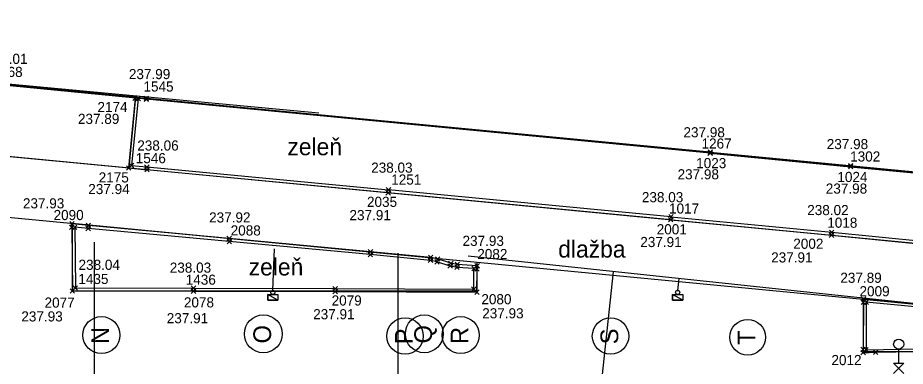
# Model space of a CAD drawing. Extents: x -264205 to -263659, y -1242401 to -1241986.
# Drawn here: x -263831.66 to -263787.82, y -1242082.04 to -1242064.82 of the extents above; entities that cross this region are included whole.
import ezdxf

# ---------------------------------------------------------------- set-up
doc = ezdxf.new("R2010")
doc.units = 0
for name, color, linetype in [('BOD_CISLO_2-2', 7, 'Continuous'), ('BOD_SYMBOL_2-2', 7, 'Continuous'), ('BOD_VYSKA_2-2', 7, 'Continuous'), ('HESCON_OSI_STAVBY_KFA', 7, 'Continuous'), ('POPIS_2-2', 7, 'Continuous'), ('PROJEKT_OBRUBNIKY_KOMUNIKACIE', 7, 'Continuous'), ('SITUACIA_DSP_2D', 7, 'Continuous'), ('SO_20-4_OBRUBNIKY_DOLNA_HRANA', 7, 'Continuous'), ('SO_20-4_OBRUBNIKY_HORNA_HRANA', 7, 'Continuous')]:
    doc.layers.add(name, color=color, linetype=linetype)

msp = doc.modelspace()

# ---------------------------------------------------------------- linework, layer by layer
at = {"layer": 'BOD_CISLO_2-2'}
for p, q in [((-263799.516, -1242074.91), (-263799.295, -1242074.688)), ((-263799.295, -1242074.91), (-263799.516, -1242074.688))]:
    msp.add_line(p, q, dxfattribs=at)
at = {"layer": 'BOD_SYMBOL_2-2'}
for p, q in [((-263825.97, -1242068.907), (-263825.75, -1242068.686)), ((-263825.75, -1242068.907), (-263825.97, -1242068.686)), ((-263825.821, -1242068.921), (-263825.6, -1242068.701)), ((-263825.6, -1242068.921), (-263825.821, -1242068.701)), ((-263825.421, -1242068.961), (-263825.2, -1242068.74)), ((-263825.2, -1242068.961), (-263825.421, -1242068.74)), ((-263825.416, -1242068.916), (-263825.195, -1242068.694)), ((-263825.195, -1242068.916), (-263825.416, -1242068.694)), ((-263797.561, -1242071.575), (-263797.34, -1242071.353)), ((-263797.34, -1242071.575), (-263797.561, -1242071.353)), ((-263797.566, -1242071.62), (-263797.345, -1242071.399)), ((-263797.345, -1242071.62), (-263797.566, -1242071.399)), ((-263826.294, -1242072.353), (-263826.073, -1242072.133)), ((-263826.073, -1242072.353), (-263826.294, -1242072.133)), ((-263826.155, -1242072.232), (-263825.933, -1242072.012)), ((-263825.933, -1242072.232), (-263826.155, -1242072.012)), ((-263825.394, -1242072.305), (-263825.172, -1242072.083)), ((-263825.172, -1242072.305), (-263825.394, -1242072.083)), ((-263825.388, -1242072.441), (-263825.166, -1242072.22)), ((-263825.166, -1242072.441), (-263825.388, -1242072.22)), ((-263790.627, -1242072.293), (-263790.405, -1242072.073)), ((-263790.405, -1242072.293), (-263790.627, -1242072.073)), ((-263790.625, -1242072.249), (-263790.404, -1242072.029)), ((-263790.404, -1242072.249), (-263790.625, -1242072.029)), ((-263813.471, -1242073.579), (-263813.25, -1242073.357)), ((-263813.25, -1242073.579), (-263813.471, -1242073.357)), ((-263813.459, -1242073.434), (-263813.237, -1242073.214)), ((-263813.237, -1242073.434), (-263813.459, -1242073.214)), ((-263799.503, -1242074.765), (-263799.281, -1242074.545)), ((-263799.281, -1242074.765), (-263799.503, -1242074.545)), ((-263829.104, -1242075.289), (-263828.883, -1242075.069)), ((-263828.883, -1242075.289), (-263829.104, -1242075.069)), ((-263829.092, -1242075.115), (-263828.871, -1242074.894)), ((-263828.871, -1242075.115), (-263829.092, -1242074.894)), ((-263828.959, -1242075.282), (-263828.737, -1242075.061)), ((-263828.737, -1242075.282), (-263828.959, -1242075.061)), ((-263828.29, -1242075.343), (-263828.068, -1242075.123)), ((-263828.068, -1242075.343), (-263828.29, -1242075.123)), ((-263828.28, -1242075.197), (-263828.059, -1242074.975)), ((-263828.059, -1242075.197), (-263828.28, -1242074.975)), ((-263791.563, -1242075.529), (-263791.342, -1242075.309)), ((-263791.342, -1242075.529), (-263791.563, -1242075.309)), ((-263821.327, -1242075.839), (-263821.106, -1242075.617)), ((-263821.106, -1242075.839), (-263821.327, -1242075.617)), ((-263791.574, -1242075.674), (-263791.353, -1242075.454)), ((-263791.353, -1242075.674), (-263791.574, -1242075.454)), ((-263821.323, -1242075.988), (-263821.102, -1242075.766)), ((-263821.102, -1242075.988), (-263821.323, -1242075.766)), ((-263814.357, -1242076.634), (-263814.136, -1242076.414)), ((-263814.136, -1242076.634), (-263814.357, -1242076.414)), ((-263814.343, -1242076.491), (-263814.122, -1242076.269)), ((-263814.122, -1242076.491), (-263814.343, -1242076.269)), ((-263811.372, -1242076.772), (-263811.15, -1242076.551)), ((-263811.15, -1242076.772), (-263811.372, -1242076.551)), ((-263811.031, -1242076.846), (-263810.81, -1242076.624)), ((-263810.81, -1242076.846), (-263811.031, -1242076.624)), ((-263811.382, -1242076.918), (-263811.16, -1242076.698)), ((-263811.16, -1242076.918), (-263811.382, -1242076.698)), ((-263811.062, -1242076.99), (-263810.84, -1242076.769)), ((-263810.84, -1242076.99), (-263811.062, -1242076.769)), ((-263810.41, -1242077.195), (-263810.189, -1242076.975)), ((-263810.189, -1242077.195), (-263810.41, -1242076.975)), ((-263810.379, -1242077.059), (-263810.158, -1242076.838)), ((-263810.158, -1242077.059), (-263810.379, -1242076.838)), ((-263810.072, -1242077.262), (-263809.851, -1242077.041)), ((-263809.851, -1242077.262), (-263810.072, -1242077.041)), ((-263810.06, -1242077.117), (-263809.839, -1242076.897)), ((-263809.839, -1242077.117), (-263810.06, -1242076.897)), ((-263809.077, -1242077.188), (-263808.856, -1242076.968)), ((-263808.856, -1242077.188), (-263809.077, -1242076.968)), ((-263809.236, -1242077.322), (-263809.015, -1242077.1)), ((-263809.015, -1242077.322), (-263809.236, -1242077.1)), ((-263809.084, -1242077.347), (-263808.862, -1242077.127)), ((-263808.862, -1242077.347), (-263809.084, -1242077.127)), ((-263829.071, -1242078.426), (-263828.85, -1242078.204)), ((-263828.85, -1242078.426), (-263829.071, -1242078.204)), ((-263828.924, -1242078.278), (-263828.703, -1242078.056)), ((-263828.703, -1242078.278), (-263828.924, -1242078.056)), ((-263823.09, -1242078.437), (-263822.868, -1242078.215)), ((-263822.868, -1242078.437), (-263823.09, -1242078.215)), ((-263823.089, -1242078.292), (-263822.867, -1242078.07)), ((-263822.867, -1242078.292), (-263823.089, -1242078.07)), ((-263816.094, -1242078.458), (-263815.872, -1242078.238)), ((-263815.872, -1242078.458), (-263816.094, -1242078.238)), ((-263816.092, -1242078.311), (-263815.871, -1242078.09)), ((-263815.871, -1242078.311), (-263816.092, -1242078.09)), ((-263809.241, -1242078.338), (-263809.019, -1242078.117)), ((-263809.019, -1242078.338), (-263809.241, -1242078.117)), ((-263809.089, -1242078.487), (-263808.867, -1242078.265)), ((-263808.867, -1242078.487), (-263809.089, -1242078.265)), ((-263790, -1242078.985), (-263789.779, -1242078.764)), ((-263789.779, -1242078.985), (-263790, -1242078.764)), ((-263789.99, -1242078.826), (-263789.769, -1242078.605)), ((-263789.769, -1242078.826), (-263789.99, -1242078.605)), ((-263789.855, -1242078.984), (-263789.633, -1242078.762)), ((-263789.633, -1242078.984), (-263789.855, -1242078.762)), ((-263790.014, -1242081.318), (-263789.792, -1242081.096)), ((-263789.792, -1242081.318), (-263790.014, -1242081.096)), ((-263790.009, -1242081.475), (-263789.788, -1242081.255)), ((-263789.788, -1242081.475), (-263790.009, -1242081.255)), ((-263789.868, -1242081.329), (-263789.647, -1242081.107)), ((-263789.647, -1242081.329), (-263789.868, -1242081.107)), ((-263789.395, -1242081.458), (-263789.174, -1242081.238)), ((-263789.174, -1242081.458), (-263789.395, -1242081.238))]:
    msp.add_line(p, q, dxfattribs=at)
at = {"layer": 'HESCON_OSI_STAVBY_KFA'}
for centre, radius in [((-263827.528, -1242080.498), 0.916), ((-263819.528, -1242080.436), 0.935), ((-263812.528, -1242080.545), 0.899), ((-263811.578, -1242080.436), 0.935), ((-263809.778, -1242080.498), 0.916), ((-263802.378, -1242080.545), 0.899), ((-263795.603, -1242080.605), 0.882)]:
    msp.add_circle(centre, radius, dxfattribs=at)
at = {"layer": 'PROJEKT_OBRUBNIKY_KOMUNIKACIE'}
for p, q in [((-263765.318, -1242074.565), (-263863.949, -1242065.106)), ((-263765.364, -1242078.076), (-263864.283, -1242068.59)), ((-263765.366, -1242081.09), (-263864.57, -1242071.577)), ((-263808.968, -1242076.909), (-263828.968, -1242074.991)), ((-263828.968, -1242074.991), (-263828.968, -1242078.308)), ((-263808.968, -1242078.308), (-263808.968, -1242076.909)), ((-263828.968, -1242078.308), (-263823.968, -1242078.308)), ((-263823.968, -1242078.308), (-263808.968, -1242078.308)), ((-263781.371, -1242079.555), (-263789.893, -1242078.738)), ((-263789.893, -1242078.738), (-263789.893, -1242081.311)), ((-263789.893, -1242081.311), (-263785.893, -1242081.311))]:
    msp.add_line(p, q, dxfattribs=at)
msp.add_lwpolyline([(-263832.746, -1242068.099), (-263833.106, -1242071.58), (-263826.161, -1242072.237), (-263825.827, -1242068.753), (-263832.746, -1242068.099)], dxfattribs=at)
at = {"layer": 'SITUACIA_DSP_2D'}
for p, q in [((-263816.79, -1242069.539), (-263866.964, -1242064.823)), ((-263765.318, -1242074.565), (-263863.949, -1242065.106)), ((-263765.364, -1242078.076), (-263864.283, -1242068.59)), ((-263765.366, -1242081.09), (-263864.57, -1242071.577)), ((-263808.968, -1242076.909), (-263828.968, -1242074.991)), ((-263828.968, -1242074.991), (-263828.968, -1242078.308)), ((-263827.868, -1242087.632), (-263827.868, -1242075.913)), ((-263819.055, -1242078.289), (-263818.982, -1242076.23)), ((-263812.868, -1242087.632), (-263812.868, -1242076.448)), ((-263779.165, -1242079.809), (-263809.416, -1242076.605)), ((-263808.968, -1242078.308), (-263808.968, -1242076.909)), ((-263803.618, -1242090.413), (-263802.236, -1242077.366)), ((-263799.052, -1242078.288), (-263798.99, -1242077.71)), ((-263828.968, -1242078.308), (-263823.968, -1242078.308)), ((-263823.968, -1242078.308), (-263808.968, -1242078.308)), ((-263819.309, -1242078.779), (-263819.309, -1242078.489)), ((-263819.309, -1242078.489), (-263818.809, -1242078.489)), ((-263818.809, -1242078.779), (-263819.309, -1242078.489)), ((-263818.809, -1242078.779), (-263819.309, -1242078.489)), ((-263819.309, -1242078.489), (-263819.309, -1242078.779)), ((-263818.809, -1242078.779), (-263819.309, -1242078.779)), ((-263819.309, -1242078.779), (-263818.809, -1242078.779)), ((-263818.809, -1242078.489), (-263818.809, -1242078.779)), ((-263799.312, -1242078.777), (-263799.312, -1242078.487)), ((-263799.312, -1242078.487), (-263798.812, -1242078.487)), ((-263798.812, -1242078.777), (-263799.312, -1242078.487)), ((-263798.812, -1242078.777), (-263799.312, -1242078.487)), ((-263799.312, -1242078.487), (-263799.312, -1242078.777)), ((-263798.812, -1242078.777), (-263799.312, -1242078.777)), ((-263799.312, -1242078.777), (-263798.812, -1242078.777)), ((-263798.812, -1242078.487), (-263798.812, -1242078.777)), ((-263781.371, -1242079.555), (-263789.893, -1242078.738)), ((-263789.893, -1242078.738), (-263789.893, -1242081.311)), ((-263789.893, -1242081.311), (-263785.893, -1242081.311)), ((-263788.143, -1242081.89), (-263788.143, -1242081.19)), ((-263787.893, -1242082.39), (-263788.393, -1242081.89)), ((-263788.393, -1242081.89), (-263787.893, -1242081.89)), ((-263787.893, -1242081.89), (-263788.393, -1242082.39))]:
    msp.add_line(p, q, dxfattribs=at)
for centre, radius in [((-263819.059, -1242078.389), 0.1), ((-263799.062, -1242078.387), 0.1), ((-263788.143, -1242080.94), 0.25)]:
    msp.add_circle(centre, radius, dxfattribs=at)
at = {"layer": 'SO_20-4_OBRUBNIKY_DOLNA_HRANA'}
for p, q in [((-263813.361, -1242073.468), (-263825.277, -1242072.33)), ((-263799.405, -1242074.799), (-263813.361, -1242073.468)), ((-263828.981, -1242075.004), (-263828.993, -1242075.179))]:
    msp.add_line(p, q, dxfattribs=at)
for points in [[(-263825.86, -1242068.796), (-263826.183, -1242072.243), (-263825.277, -1242072.33)], [(-263799.405, -1242074.799), (-263791.464, -1242075.564), (-263784.503, -1242076.246), (-263776.546, -1242077.016), (-263770.561, -1242077.583), (-263766.587, -1242077.959)], [(-263828.993, -1242075.179), (-263828.96, -1242078.315), (-263822.979, -1242078.326), (-263815.983, -1242078.348), (-263808.978, -1242078.376), (-263808.973, -1242077.237), (-263808.966, -1242077.078), (-263809.949, -1242077.007), (-263810.269, -1242076.948), (-263810.921, -1242076.735), (-263811.261, -1242076.661), (-263814.232, -1242076.38), (-263821.216, -1242075.728), (-263828.17, -1242075.086), (-263828.981, -1242075.004)], [(-263781.414, -1242079.529), (-263785.425, -1242079.142), (-263789.879, -1242078.715), (-263789.889, -1242078.874), (-263789.903, -1242081.207), (-263789.899, -1242081.365), (-263789.285, -1242081.348), (-263786.296, -1242081.294), (-263781.35, -1242080.805), (-263781.362, -1242080.652), (-263781.414, -1242079.529)]]:
    msp.add_lwpolyline(points, dxfattribs=at)
at = {"layer": 'SO_20-4_OBRUBNIKY_HORNA_HRANA'}
for p, q in [((-263797.455, -1242071.509), (-263825.311, -1242068.85)), ((-263797.45, -1242071.464), (-263825.306, -1242068.805)), ((-263825.283, -1242072.194), (-263813.348, -1242073.324)), ((-263799.392, -1242074.655), (-263813.348, -1242073.324)), ((-263828.179, -1242075.233), (-263828.848, -1242075.171))]:
    msp.add_line(p, q, dxfattribs=at)
for points in [[(-263825.311, -1242068.85), (-263832.745, -1242068.119), (-263835.78, -1242067.841)], [(-263825.306, -1242068.805), (-263832.775, -1242068.051), (-263835.778, -1242067.791)], [(-263825.71, -1242068.811), (-263826.044, -1242072.122), (-263825.283, -1242072.194)], [(-263797.455, -1242071.509), (-263790.516, -1242072.183), (-263783.552, -1242072.842), (-263776.595, -1242073.524), (-263770.63, -1242074.108), (-263766.639, -1242074.488), (-263766.58, -1242077.814)], [(-263797.45, -1242071.464), (-263790.514, -1242072.139), (-263783.548, -1242072.797), (-263776.592, -1242073.479), (-263770.626, -1242074.063), (-263766.594, -1242074.447)], [(-263799.392, -1242074.655), (-263791.453, -1242075.419), (-263784.487, -1242076.105), (-263776.532, -1242076.872), (-263770.557, -1242077.44), (-263766.58, -1242077.814)], [(-263828.848, -1242075.171), (-263828.813, -1242078.167), (-263822.978, -1242078.181), (-263815.981, -1242078.2), (-263809.13, -1242078.227), (-263809.126, -1242077.211), (-263809.961, -1242077.151), (-263810.3, -1242077.085), (-263810.951, -1242076.879), (-263811.271, -1242076.808), (-263814.247, -1242076.524), (-263821.213, -1242075.877), (-263828.179, -1242075.233)], [(-263781.545, -1242079.661), (-263785.439, -1242079.289), (-263789.744, -1242078.873), (-263789.758, -1242081.218), (-263786.309, -1242081.154), (-263781.504, -1242080.672), (-263781.545, -1242079.661)]]:
    msp.add_lwpolyline(points, dxfattribs=at)

# ---------------------------------------------------------------- texts
at = {"layer": 'BOD_CISLO_2-2'}
for s, p in [('1568', (-263832.905, -1242067.749)), ('1545', (-263825.45, -1242068.468)), ('2174', (-263827.724, -1242069.484)), ('1267', (-263797.882, -1242071.284)), ('1546', (-263825.831, -1242072.007)), ('1023', (-263798.147, -1242072.253)), ('1302', (-263790.541, -1242071.924)), ('2175', (-263827.662, -1242072.96)), ('1251', (-263813.212, -1242073.064)), ('1024', (-263791.172, -1242072.936)), ('2035', (-263814.409, -1242074.165)), ('1017', (-263799.488, -1242074.495)), ('2090', (-263829.892, -1242074.816)), ('1018', (-263791.672, -1242075.195)), ('2088', (-263821.143, -1242075.576)), ('2001', (-263800.097, -1242075.52)), ('2002', (-263793.35, -1242076.235)), ('2082', (-263808.961, -1242076.743)), ('1435', (-263828.667, -1242077.974)), ('1436', (-263823.363, -1242078.009)), ('2009', (-263790.079, -1242078.581)), ('2077', (-263830.336, -1242079.141)), ('2078', (-263823.453, -1242079.129)), ('2079', (-263816.156, -1242079.038)), ('2080', (-263808.759, -1242078.974)), ('2012', (-263791.466, -1242081.979))]:
    msp.add_text(s, height=0.5, dxfattribs=at).set_placement(p)
at = {"layer": 'BOD_VYSKA_2-2'}
for s, p in [('238.01', (-263833.224, -1242067.103)), ('237.99', (-263826.171, -1242067.854)), ('237.89', (-263828.687, -1242070.067)), ('237.98', (-263798.775, -1242070.73)), ('238.06', (-263825.756, -1242071.382)), ('237.98', (-263791.697, -1242071.312)), ('238.03', (-263814.202, -1242072.476)), ('237.98', (-263799.066, -1242072.805)), ('237.94', (-263828.176, -1242073.533)), ('237.98', (-263791.745, -1242073.51)), ('238.03', (-263800.829, -1242073.935)), ('237.93', (-263831.405, -1242074.238)), ('237.92', (-263822.208, -1242074.935)), ('237.91', (-263815.274, -1242074.821)), ('238.02', (-263792.661, -1242074.571)), ('237.93', (-263809.689, -1242076.091)), ('237.91', (-263800.908, -1242076.149)), ('237.91', (-263794.443, -1242076.91)), ('238.04', (-263828.658, -1242077.274)), ('238.03', (-263824.151, -1242077.415)), ('237.89', (-263791.026, -1242077.915)), ('237.91', (-263817.067, -1242079.715)), ('237.93', (-263808.717, -1242079.67)), ('237.93', (-263831.483, -1242079.824)), ('237.91', (-263824.3, -1242079.912))]:
    msp.add_text(s, height=0.5, dxfattribs=at).set_placement(p)
at = {"layer": 'HESCON_OSI_STAVBY_KFA'}
for s, p in [('O', (-263819.147, -1242080.911)), ('Q', (-263811.197, -1242080.911)), ('N', (-263827.147, -1242080.939)), ('P', (-263812.147, -1242080.952)), ('R', (-263809.397, -1242080.939)), ('S', (-263801.997, -1242080.952)), ('T', (-263795.222, -1242080.978))]:
    msp.add_text(s, height=0.875, rotation=90, dxfattribs=at).set_placement(p)
at = {"layer": 'POPIS_2-2'}
for s, p in [('zeleň', (-263818.339, -1242071.615)), ('dlažba', (-263804.961, -1242076.67)), ('zeleň', (-263820.253, -1242077.551))]:
    msp.add_text(s, height=0.8438, dxfattribs=at).set_placement(p)

doc.saveas('drawing.dxf')
